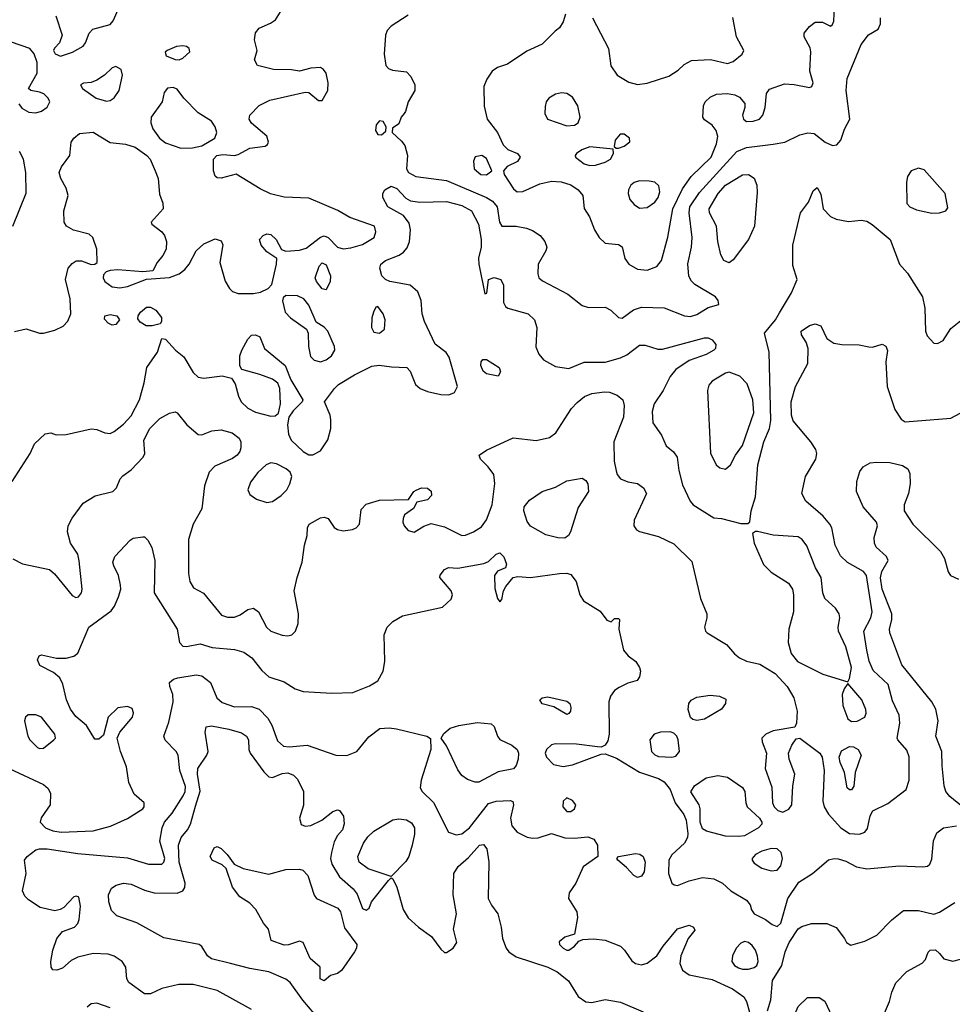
# Model space of a CAD drawing. Extents: x 1173029 to 1307123, y 522559 to 678521.
# Tile 471 of 623: x 1222691 to 1227572, y 612821 to 617976. Entities that reach past the tile are written whole.
import ezdxf

# ---------------------------------------------------------------- set-up
doc = ezdxf.new("R2010")
doc.units = 0

msp = doc.modelspace()

# ---------------------------------------------------------------- linework, layer by layer
at = {"layer": '0CON10XD'}
for points in [[(1222905, 617783.8), (1222967.5, 617805), (1223023, 617837), (1223035.8, 617855), (1223054.4, 617905), (1223074.7, 617925.3), (1223165, 617950), (1223180.3, 617969.7), (1223214, 618045)], [(1225975, 616664.4), (1226025.9, 616684.1), (1226050.5, 616715), (1226083.7, 616836.3), (1226109.6, 616985), (1226159.6, 617090.4), (1226205.4, 617155), (1226310.3, 617255), (1226338.4, 617325), (1226344.6, 617364.6), (1226336, 617396), (1226315, 617424.2), (1226275, 617452), (1226266, 617465), (1226269.4, 617525), (1226278.6, 617545), (1226305, 617570), (1226337.5, 617585), (1226395, 617590), (1226435, 617582.5), (1226459.4, 617569.4), (1226487, 617537), (1226486.7, 617515), (1226474, 617475), (1226478.8, 617455), (1226495, 617442), (1226530, 617445), (1226563.3, 617455), (1226581.2, 617475), (1226593.8, 617515), (1226600.7, 617589.3), (1226615, 617612.5), (1226695, 617640), (1226745, 617635.8), (1226825, 617620), (1226838, 617625), (1226844, 617645), (1226826.8, 617706.8), (1226832.4, 617807.6), (1226827.9, 617827.9), (1226796.7, 617885), (1226797.8, 617905), (1226825, 617940), (1226855, 617962.2), (1226892.7, 617962.7), (1226935, 617942.5), (1226945, 617950), (1226953, 617967), (1226956.2, 618045)], [(1222663.8, 616343.8), (1222725, 616356.7), (1222795, 616334.4), (1222815, 616334.5), (1222875, 616349.5), (1222918.1, 616371.9), (1222942.7, 616397.3), (1222958.8, 616435), (1222956.2, 616515), (1222931.2, 616615), (1222945.4, 616674.6), (1222965, 616700), (1222987.3, 616712.7), (1223015, 616712.5), (1223065.8, 616694.2), (1223084.1, 616695.9), (1223096, 616705), (1223094.5, 616775), (1223074.2, 616835), (1223055, 616852), (1222973.2, 616873.2), (1222936.7, 616895), (1222923.8, 616915), (1222922, 616975), (1222944.3, 617055), (1222935, 617093.3), (1222905.7, 617145), (1222898.6, 617175), (1222910, 617205), (1222954, 617265), (1222960, 617335), (1222974.1, 617355.9), (1223005, 617380), (1223075, 617387.5), (1223165, 617332.2), (1223245.4, 617324.6), (1223295, 617308.2), (1223357.5, 617265), (1223374.4, 617245), (1223400.8, 617185), (1223416, 617145), (1223422.3, 617062.3), (1223440, 617015), (1223442.5, 616985), (1223380, 616915), (1223383.3, 616905), (1223435, 616864.2), (1223449.4, 616845), (1223458.9, 616815), (1223457.5, 616775), (1223439.8, 616740.2), (1223410, 616705), (1223388.8, 616661.2), (1223335, 616656), (1223205, 616665.5), (1223165, 616662.2), (1223144.4, 616655.6), (1223129.4, 616640.6), (1223127.8, 616625), (1223136.7, 616605), (1223175, 616576.5), (1223215, 616571.8), (1223255, 616579.1), (1223355, 616617.5), (1223475, 616625.8), (1223525, 616645.6), (1223555, 616668.5), (1223578.8, 616695), (1223614.7, 616765.3), (1223655, 616801.4), (1223715, 616828.2), (1223745, 616817.1), (1223755, 616796.7), (1223737.9, 616705), (1223766.5, 616606.5), (1223788.8, 616568.8), (1223805, 616553.1), (1223835, 616542.5), (1223915, 616541.8), (1223950.7, 616549.3), (1223992.5, 616567.5), (1224011.2, 616588.8), (1224036, 616696), (1224036.2, 616726.2), (1223985, 616760), (1223954.2, 616795), (1223946.2, 616825), (1223965, 616846), (1223985, 616854.2), (1224005, 616851.4), (1224032.9, 616825), (1224062.3, 616772.3), (1224084, 616764), (1224155, 616768.9), (1224190.6, 616779.4), (1224265, 616836.2), (1224285, 616844.6), (1224305.8, 616835.8), (1224355, 616784.6), (1224385, 616776.1), (1224425, 616780.8), (1224485, 616798.8), (1224546, 616835), (1224555.8, 616865), (1224547.5, 616895), (1224419.9, 616939.9), (1224357.2, 616977.2), (1224205, 617041.7), (1224076.2, 617046.2), (1224004.2, 617064.2), (1223949.3, 617089.3), (1223825, 617167.5), (1223745, 617146.7), (1223725, 617148.1), (1223715, 617155.8), (1223704.7, 617185), (1223704.7, 617245), (1223722.2, 617265), (1223755, 617270.6), (1223815, 617264.3), (1223835, 617269.4), (1223895, 617302.7), (1223976.1, 617313.9), (1223988.3, 617321.7), (1223993.8, 617335), (1223985.5, 617365.5), (1223905, 617434), (1223892, 617455), (1223896, 617475), (1223945, 617525.8), (1224000, 617555), (1224185, 617596), (1224205, 617593.8), (1224255, 617552), (1224275, 617552.5), (1224303.5, 617605), (1224305.5, 617645), (1224294.4, 617695), (1224281.4, 617715), (1224265, 617725.6), (1224215, 617722.5), (1224155, 617706.2), (1224113, 617713), (1224020, 617715), (1223936.1, 617736.1), (1223920, 617765), (1223933.8, 617815), (1223919.3, 617869.3), (1223925, 617907.5), (1223945, 617931.2), (1224003.4, 617956.6), (1224030, 617975), (1224056.1, 618016.1)], [(1222880, 617995), (1222914, 617895), (1222898.8, 617855), (1222872.7, 617827.3), (1222868.8, 617815), (1222876.1, 617796.1), (1222905, 617783.8)], [(1224725, 617998.7), (1224635, 617941.9), (1224615, 617918.5), (1224605.6, 617895), (1224599.6, 617795), (1224607.1, 617735), (1224620.8, 617720.8), (1224642, 617712), (1224715, 617702), (1224738.1, 617678.1), (1224759.5, 617635), (1224758.5, 617605), (1224724.2, 617545), (1224711.2, 617495), (1224703.3, 617485), (1224687.5, 617465), (1224675, 617430), (1224641.7, 617408.3), (1224640, 617385), (1224690, 617340), (1224706.7, 617316.7), (1224721.1, 617265), (1224716.5, 617195), (1224726.7, 617175), (1224765.4, 617154.6), (1224925, 617133.1), (1225134.4, 617044.4), (1225165.2, 617025.2), (1225190.4, 616995), (1225202.1, 616915), (1225214.6, 616894.6), (1225290, 616895), (1225343.8, 616883.8), (1225375, 616872.2), (1225415, 616845.6), (1225440, 616815), (1225449.4, 616785), (1225444.2, 616765), (1225404.2, 616695), (1225402.9, 616645), (1225409.2, 616625), (1225428, 616608), (1225559.4, 616539.4), (1225635, 616478.5), (1225668.1, 616468.1), (1225755, 616471.1), (1225785, 616455.5), (1225825, 616416.7), (1225845, 616412.2)], [(1225548.2, 618005), (1225536.3, 617963.7), (1225516.4, 617933.6), (1225494.4, 617915), (1225425, 617847.5), (1225345, 617810.5), (1225245, 617742.9), (1225191.2, 617725), (1225164.6, 617705.4), (1225135.7, 617665), (1225120.6, 617625), (1225122.6, 617522.6), (1225138.1, 617455), (1225191.5, 617385), (1225221, 617321), (1225246.6, 617296.6), (1225296.5, 617275), (1225310, 617255), (1225297.4, 617232.6), (1225242.7, 617207.3), (1225224.2, 617185), (1225227.8, 617165), (1225275, 617090), (1225295, 617074.4), (1225325, 617075.7), (1225414, 617116), (1225475, 617130.4), (1225525.9, 617125.9), (1225575, 617111.1), (1225614.4, 617085), (1225639.4, 617055), (1225645, 616987.5), (1225673.4, 616943.4), (1225699.4, 616875), (1225724.5, 616834.5), (1225755, 616806), (1225825, 616798.8), (1225845, 616786.2), (1225858.6, 616725), (1225879.2, 616695), (1225925, 616669.5), (1225975, 616664.4)], [(1225689.3, 617985), (1225772.7, 617825), (1225784.8, 617734.8), (1225818, 617685), (1225879.2, 617649.2), (1225925, 617636.8)], [(1225845, 616412.2), (1225903.1, 616456.9), (1225945, 616470.4), (1226065, 616467.1), (1226170, 616425), (1226201.7, 616421.7), (1226235, 616432.7), (1226295, 616469.2), (1226350, 616485), (1226347.5, 616505), (1226333.9, 616523.9), (1226225, 616590), (1226207.4, 616607.4), (1226193.5, 616633.5), (1226187.9, 616697.9), (1226207.2, 616785), (1226211.4, 616835), (1226194.8, 616965), (1226199, 616995), (1226249.9, 617070.1), (1226444.2, 617285.8), (1226495, 617307.2), (1226635, 617324.4), (1226696, 617335), (1226775, 617372.9), (1226815.9, 617384.1), (1226849.7, 617379.7), (1226907.1, 617335), (1226945, 617317.5), (1226968.8, 617321.2), (1226989.5, 617345), (1227007.4, 617402.6), (1227036.2, 617455), (1227016.4, 617605), (1227022, 617668), (1227095, 617846.5), (1227134.1, 617895.9), (1227184.4, 617925.6), (1227196.4, 617953.6), (1227196.2, 617985)], [(1225925, 617636.8), (1225975, 617642.9), (1226089.5, 617680.5), (1226137.9, 617712.1), (1226168.3, 617741.7), (1226207.3, 617762.7), (1226306.8, 617766.8), (1226395, 617746.9), (1226425, 617756.9), (1226472.5, 617795), (1226480.6, 617815), (1226442.5, 617885), (1226423.8, 617986.2)], [(1222686.2, 617535), (1222701.7, 617511.7), (1222739.3, 617490.7), (1222775, 617488.1), (1222805, 617496.7), (1222835, 617518.1), (1222848.2, 617545), (1222840, 617565), (1222816.7, 617586.7), (1222795, 617596.9), (1222750, 617605), (1222737.5, 617615), (1222782.5, 617695), (1222781.8, 617751.8), (1222767.4, 617797.4), (1222744.6, 617824.6), (1222647.6, 617857.6)], [(1223525, 617766.2), (1223545, 617774), (1223582.3, 617807.7), (1223578.8, 617825), (1223564.4, 617834.4), (1223545, 617838.9), (1223512.5, 617835), (1223462.5, 617815), (1223452.5, 617805), (1223457, 617787), (1223505, 617766.7), (1223525, 617766.2)], [(1223145, 617549.5), (1223165, 617552.5), (1223185, 617565.7), (1223211.5, 617605), (1223230, 617685), (1223222.5, 617715), (1223195, 617730), (1223175, 617723.8), (1223134.4, 617685), (1223095, 617658.8), (1223065, 617647.5), (1223025.9, 617644.1), (1223010, 617635), (1223020, 617615), (1223091.2, 617565), (1223145, 617549.5)], [(1223535, 617303.3), (1223595, 617304.2), (1223645, 617315.9), (1223713.1, 617355), (1223722.5, 617385), (1223715, 617413.8), (1223695, 617444), (1223625, 617488.6), (1223550, 617565), (1223515, 617612.5), (1223495, 617620), (1223465, 617617.5), (1223447.5, 617595), (1223436.2, 617545), (1223379.4, 617465), (1223378.1, 617435), (1223388.5, 617405), (1223422.7, 617355), (1223455, 617331.2), (1223535, 617303.3)], [(1225555, 617419.1), (1225595, 617423.1), (1225614.4, 617435.6), (1225624.3, 617465), (1225613.3, 617525), (1225585, 617569.4), (1225555, 617590), (1225527, 617593), (1225495, 617585.8), (1225460.8, 617565), (1225447.1, 617545), (1225441.2, 617521.2), (1225440, 617485), (1225454, 617455), (1225555, 617419.1)], [(1224585, 617373.3), (1224608.3, 617391.7), (1224610, 617415), (1224593, 617443), (1224575, 617446.7), (1224556.7, 617425), (1224554.3, 617395), (1224565, 617373.8), (1224585, 617373.3)], [(1225813, 617303), (1225825, 617303.8), (1225855, 617314.2), (1225883.9, 617336.1), (1225883.3, 617355), (1225855, 617375.8), (1225833.4, 617376.6), (1225808, 617345), (1225802.5, 617312.5), (1225813, 617303)], [(1225675, 617211.4), (1225705, 617214.4), (1225755, 617228.9), (1225784, 617245), (1225798.8, 617275), (1225798.3, 617298.3), (1225675, 617310), (1225633.8, 617295), (1225606, 617275), (1225598, 617265), (1225600, 617255), (1225645, 617220.6), (1225675, 617211.4)], [(1222655.8, 616894.2), (1222725, 617067.5), (1222723.2, 617175), (1222710.6, 617245), (1222689.4, 617285)], [(1225135, 617163.8), (1225162.5, 617185), (1225135, 617248.8), (1225110, 617265), (1225075, 617257.5), (1225066, 617235), (1225069.2, 617195), (1225104.2, 617165), (1225135, 617163.8)], [(1227465, 616963.2), (1227505, 616963.8), (1227538, 616975), (1227549.7, 616990.3), (1227534.4, 617065), (1227425, 617188.9), (1227395, 617199.1), (1227358, 617185), (1227338.6, 617155), (1227332.9, 617125), (1227335, 617012.5), (1227350, 616995), (1227385, 616980), (1227465, 616963.2)], [(1226405, 616703.1), (1226377.5, 616715), (1226361.5, 616745), (1226345.4, 616815), (1226338.2, 616895), (1226301.2, 616965), (1226299.2, 616985), (1226346.7, 617065), (1226385, 617108.9), (1226475, 617162.5), (1226505.6, 617165.6), (1226535.6, 617145.6), (1226549.1, 617109.1), (1226551.7, 617071.7), (1226537.5, 616895), (1226505, 616825.7), (1226425, 616718), (1226405, 616703.1)], [(1223136.9, 615813.1), (1223165, 615810), (1223185, 615819.1), (1223235, 615857.3), (1223275, 615901.1), (1223317.7, 615985), (1223343.5, 616075), (1223356.5, 616155), (1223412.3, 616235), (1223435, 616306.2), (1223455, 616303.8), (1223505.9, 616245.9), (1223550.1, 616210.1), (1223598.4, 616128.4), (1223624.8, 616104.8), (1223655, 616098.2), (1223751.1, 616111.1), (1223799.4, 616099.4), (1223818.8, 616068.8), (1223835.6, 616005), (1223850.6, 615975), (1223885, 615941.5), (1223925, 615921.5), (1224005, 615900.8), (1224027.5, 615902.5), (1224046.2, 615915), (1224056.9, 615965), (1224052.9, 616045), (1224043.1, 616073.1), (1224015, 616094.2), (1223947.5, 616117.5), (1223853.8, 616143.8), (1223843.9, 616163.9), (1223843.8, 616215), (1223853.8, 616245), (1223885, 616302.5), (1223905, 616323.3), (1223925, 616326.2), (1223947.5, 616315), (1223972.5, 616255), (1224080.6, 616165), (1224110.8, 616090.8), (1224173.3, 615985), (1224170, 615975), (1224121.7, 615928.3), (1224100, 615895), (1224092.5, 615855), (1224098.6, 615805), (1224112.9, 615775), (1224175, 615715.7), (1224205, 615698), (1224225, 615698), (1224265, 615718.8), (1224303.2, 615776.8), (1224319.2, 615835), (1224320.5, 615880.5), (1224316, 615905), (1224286.2, 615975), (1224339.2, 616045), (1224360.6, 616065), (1224442.9, 616117.1), (1224535, 616160.9), (1224572.6, 616167.4), (1224637.6, 616157.6), (1224716.7, 616155), (1224734.2, 616135), (1224763.5, 616065), (1224787.8, 616045), (1224825, 616029.5), (1224895, 616013.2), (1224938, 616012), (1224966.9, 616023.1), (1224982.3, 616055), (1224939.2, 616209.2), (1224922.7, 616232.7), (1224866.4, 616276.4), (1224809.6, 616395), (1224798.4, 616435), (1224792.4, 616505), (1224775, 616550.5), (1224735, 616585.3), (1224628, 616605), (1224605.7, 616615), (1224585.8, 616635), (1224575.8, 616675), (1224580.8, 616695), (1224605.7, 616715), (1224676.7, 616743.3), (1224700.9, 616759.1), (1224718.8, 616781.2), (1224731.1, 616815), (1224736.2, 616875), (1224729.8, 616909.8), (1224700.3, 616950.3), (1224665, 616970), (1224618.6, 616995), (1224591.9, 617045), (1224591.4, 617065), (1224601.9, 617085), (1224635, 617104.5), (1224665, 617091.8), (1224711.5, 617041.5), (1224736.4, 617026.4), (1224785, 617020.4), (1224925, 617024), (1225005, 617002.5), (1225056.5, 616975), (1225091.8, 616905), (1225107.3, 616825), (1225106.7, 616785), (1225093.2, 616726.8), (1225094.3, 616695), (1225125, 616540), (1225136.1, 616543.9), (1225144.1, 616615.9), (1225175, 616626.7), (1225209.2, 616615), (1225224.3, 616585), (1225224, 616495), (1225234.1, 616474.1), (1225245.9, 616465.9), (1225353.3, 616435), (1225386, 616405), (1225397.8, 616365), (1225393.4, 616263.4), (1225407.7, 616225), (1225432.5, 616195), (1225495, 616159.6), (1225565, 616150), (1225645, 616183.5), (1225755, 616182.4), (1225835.2, 616204.8), (1225869.3, 616220.7), (1225935, 616271.9), (1225965, 616271.9), (1226031.3, 616251.3), (1226055, 616250), (1226275, 616309.4), (1226295, 616310), (1226315, 616300), (1226334.3, 616275), (1226332.9, 616255), (1226325, 616245.8), (1226285, 616223.6), (1226195, 616191.4), (1226125.4, 616144.6), (1226095, 616107.5), (1226060, 616035), (1226011.2, 615965), (1226002.1, 615925), (1226004.4, 615865), (1226051.1, 615801.1), (1226075.5, 615745.5), (1226113.6, 615713.6), (1226132.2, 615685), (1226141.5, 615615), (1226160.7, 615540.7), (1226200.8, 615455), (1226216, 615435), (1226325, 615368.6), (1226365, 615364.3), (1226465, 615338.8), (1226501.7, 615338.3), (1226513, 615347), (1226520, 615405), (1226542.2, 615477.8), (1226554.3, 615645), (1226586, 615765), (1226615.2, 615834.8), (1226622.9, 615877.1), (1226614.5, 616234.5), (1226589.2, 616335), (1226647.8, 616405), (1226668.9, 616441.1), (1226730, 616545), (1226760, 616615), (1226738, 616688), (1226737.8, 616795), (1226777.1, 616965), (1226820, 617020), (1226845, 617080), (1226865, 617096.7), (1226885, 617062.5), (1226896.9, 616985), (1226935, 616944.4), (1226965, 616931.5), (1227028.9, 616918.9), (1227095, 616926.9), (1227125, 616920.6), (1227153.8, 616903.8), (1227247.5, 616825), (1227296.7, 616695), (1227338, 616648), (1227416.4, 616525), (1227429.1, 616465), (1227432.2, 616345), (1227440.9, 616320.9), (1227475, 616282.5), (1227495, 616280), (1227524.6, 616295.4), (1227565, 616358.6), (1227634.7, 616415.3)], [(1225935, 616989.4), (1225975, 616991.9), (1226015, 617021.1), (1226033.8, 617045), (1226042.3, 617075), (1226036.6, 617106.6), (1226015, 617124.4), (1225985, 617130.9), (1225935, 617132.1), (1225906.6, 617123.4), (1225890.2, 617109.8), (1225877.5, 617085), (1225875.5, 617065), (1225884.5, 617035), (1225907.6, 617007.6), (1225935, 616989.4)], [(1224295, 616562), (1224275, 616567.1), (1224245.5, 616605), (1224238.2, 616625), (1224257.8, 616685), (1224275, 616701.9), (1224295, 616692.5), (1224317.3, 616635), (1224316.7, 616605), (1224295, 616562)], [(1224265, 616184.4), (1224295, 616194.4), (1224322.5, 616215), (1224340, 616245), (1224338.1, 616265), (1224303.9, 616345), (1224285, 616366.2), (1224242.9, 616392.9), (1224205, 616480.6), (1224178.1, 616515), (1224145, 616529.5), (1224085, 616531.2), (1224070.8, 616519.2), (1224066.1, 616503.9), (1224081.1, 616445), (1224108.1, 616415), (1224192.9, 616355), (1224200.6, 616335), (1224202.2, 616265), (1224213.2, 616213.2), (1224233, 616193), (1224265, 616184.4)], [(1223175, 616376.7), (1223155, 616386.2), (1223135, 616407.5), (1223136.7, 616425), (1223165, 616432.9), (1223200, 616425), (1223213.3, 616405), (1223195, 616380), (1223175, 616376.7)], [(1223385, 616372.5), (1223352.6, 616372.6), (1223322.6, 616392.6), (1223310.3, 616410.3), (1223310.8, 616425), (1223322.9, 616445), (1223355, 616471.1), (1223375, 616471.1), (1223404.5, 616454.5), (1223433.6, 616416.4), (1223433.8, 616396.2), (1223425.9, 616384.1), (1223385, 616372.5)], [(1224575, 616334.5), (1224601.2, 616355), (1224603.6, 616403.6), (1224593.8, 616435), (1224565, 616473.3), (1224555, 616470), (1224542.9, 616445), (1224534.4, 616415), (1224533.1, 616365), (1224545, 616340), (1224575, 616334.5)], [(1222655, 615152.5), (1222705, 615127.8), (1222847, 615097), (1222873.8, 615075), (1222965, 614962), (1222985, 614951.4), (1222998.8, 614955), (1223014.3, 614975), (1223018.9, 614995), (1223003.2, 615143.2), (1222995, 615177.5), (1222956.7, 615235), (1222942, 615295), (1222944.3, 615325), (1222965, 615366), (1223024, 615445), (1223086.8, 615483.2), (1223178, 615505), (1223198.6, 615525), (1223217.6, 615572.4), (1223231.8, 615588.2), (1223275, 615618.6), (1223337.5, 615685), (1223345.5, 615705), (1223341.5, 615775), (1223371.9, 615835), (1223425, 615888.6), (1223475, 615916), (1223505, 615922.5), (1223515, 615917.5), (1223566, 615855), (1223625, 615804.2), (1223645, 615801.4), (1223696.3, 615823.7), (1223745, 615828.2), (1223803.1, 615813.1), (1223840, 615785), (1223848.9, 615765), (1223847.8, 615735), (1223842.9, 615715), (1223828.6, 615695), (1223805, 615678.2), (1223711.9, 615638.1), (1223683.5, 615606.5), (1223658.9, 615535), (1223644.5, 615415), (1223599.4, 615335), (1223574.4, 615255), (1223574.4, 615075.6), (1223581.9, 615035), (1223601.5, 615001.5), (1223653, 614973), (1223748.3, 614858.3), (1223778.3, 614848.3), (1223815, 614848.5), (1223845, 614859.4), (1223885, 614888.6), (1223915, 614894.3), (1223940.6, 614875), (1223983.5, 614795), (1224005, 614774.5), (1224065, 614752.9), (1224095, 614750.5), (1224115, 614755.6), (1224135.4, 614774.6), (1224148.5, 614815), (1224150.4, 614865), (1224128.2, 614985), (1224142.9, 615055), (1224170, 615135), (1224181.2, 615225), (1224196.2, 615275), (1224196.7, 615315), (1224206.7, 615335), (1224265, 615367.5), (1224285, 615372), (1224305, 615363.8), (1224337.3, 615317.3), (1224355, 615306), (1224385, 615300), (1224433.9, 615306.1), (1224452.5, 615315), (1224470, 615335), (1224478.3, 615411.7), (1224505, 615439.2), (1224575, 615459.4), (1224727, 615463), (1224753.8, 615505), (1224766.9, 615513.1), (1224795, 615524.2), (1224825, 615522.5), (1224845, 615506.7), (1224845.8, 615485), (1224825, 615461.2), (1224770, 615450), (1224753, 615417), (1224705.9, 615384.1), (1224697.5, 615365), (1224697.1, 615345), (1224704.3, 615325), (1224725, 615302), (1224755, 615292.5), (1224805.8, 615324.2), (1224845, 615338.8), (1224915, 615320), (1225004.7, 615274.7), (1225025, 615276.5), (1225065.8, 615294.2), (1225108.7, 615321.3), (1225135, 615358), (1225163.5, 615435), (1225177.7, 615547.7), (1225172, 615595), (1225144, 615635), (1225103.3, 615675), (1225096.7, 615695), (1225135, 615721.4), (1225273.8, 615786.2), (1225395, 615772.9), (1225465, 615787.5), (1225497.3, 615812.7), (1225560.4, 615909.6), (1225579.5, 615940.5), (1225608.9, 615971.1), (1225647.9, 616002.1), (1225685, 616018.6), (1225752.6, 616027.4), (1225777.5, 616025), (1225819.1, 616009.1), (1225848.9, 615985), (1225855.4, 615955), (1225850.8, 615895), (1225800.5, 615765), (1225802.2, 615665), (1225813.2, 615613.2), (1225818, 615595), (1225835, 615572.5), (1225875, 615555.7), (1225925, 615547.1), (1225956, 615525), (1225972, 615495), (1225908, 615355), (1225906.2, 615325), (1225920, 615305), (1225935.7, 615295.7), (1226035, 615270.5), (1226115, 615231.5), (1226208.8, 615138.8), (1226254.7, 614944.7), (1226286.9, 614865), (1226288.1, 614845), (1226275.6, 614795), (1226280.6, 614775), (1226290, 614765), (1226391.4, 614705), (1226432.5, 614655), (1226458, 614635), (1226495, 614618.1), (1226565, 614601.9), (1226645, 614552.9), (1226708.9, 614485), (1226743.1, 614425), (1226760, 614355), (1226757.3, 614292.7), (1226748.8, 614271.2), (1226635, 614251.9), (1226596.5, 614235), (1226576.4, 614215), (1226577.9, 614195), (1226600, 614135), (1226593.5, 614055), (1226627.2, 613957.2), (1226631.9, 613875), (1226639.7, 613855), (1226660, 613835), (1226685, 613826.6), (1226717.4, 613842.6), (1226732.9, 613865), (1226738.2, 613965), (1226747.8, 614025), (1226719.2, 614105), (1226716, 614135), (1226732.2, 614177.8), (1226755, 614210), (1226775, 614214.2), (1226880, 614135), (1226890.8, 614115), (1226901.1, 614045), (1226895.5, 613885), (1226901.2, 613855), (1226925, 613816.7), (1226989.6, 613745), (1227035, 613715.9), (1227087.4, 613712.6), (1227115, 613722), (1227127.9, 613742.1), (1227142, 613808), (1227156.4, 613833.6), (1227235, 613873.1), (1227330.8, 613945), (1227346.9, 613995), (1227346.8, 614116.8), (1227335, 614152), (1227286.7, 614205), (1227283.8, 614215), (1227297.4, 614292.6), (1227293.8, 614335), (1227260.1, 614410.1), (1227237.1, 614495), (1227158.8, 614568.8), (1227137.6, 614617.6), (1227125.8, 614675.8), (1227109.8, 614775), (1227145.8, 614845), (1227152.7, 614875), (1227124.1, 615065), (1227107, 615087), (1227024.2, 615134.2), (1226988.1, 615168.1), (1226959.5, 615225), (1226941.4, 615315), (1226931.9, 615335), (1226896.6, 615376.6), (1226805.6, 615455.6), (1226784.2, 615495), (1226803.6, 615585), (1226857.5, 615675), (1226863.6, 615705), (1226857.5, 615725), (1226831.5, 615765), (1226738.9, 615875), (1226730, 615905), (1226729.5, 615975), (1226752, 616055), (1226816, 616175), (1226818, 616255), (1226807.7, 616287.7), (1226784, 616325), (1226781.2, 616345), (1226825, 616373.8), (1226855, 616383.3), (1226885, 616372.5), (1226915.9, 616305.9), (1226952.7, 616282.7), (1226994.4, 616274.4), (1227085, 616272.9), (1227135, 616262.5), (1227155, 616262), (1227205, 616276.2), (1227225, 616266.7), (1227233.6, 616243.6), (1227224, 616185), (1227230.8, 616055), (1227271.4, 615935), (1227305, 615884), (1227325, 615870), (1227565, 615890), (1227614.5, 615915.5)], [(1225195, 616110), (1225135, 616121.2), (1225116.2, 616135), (1225104.2, 616165), (1225106.7, 616185), (1225115, 616196.7), (1225135, 616196.2), (1225200, 616155), (1225207.7, 616132.3), (1225195, 616110)], [(1226385, 615623.3), (1226411.2, 615645), (1226438, 615695), (1226475, 615746), (1226533, 615917), (1226527.8, 615985), (1226499.4, 616069.4), (1226460.2, 616110.2), (1226405, 616130), (1226385, 616124.4), (1226315, 616082.5), (1226298, 616062), (1226291.2, 616035), (1226307, 615707), (1226336.7, 615645), (1226355, 615630), (1226385, 615623.3)], [(1222651.5, 615558.5), (1222745.7, 615705), (1222768, 615755), (1222825, 615807.5), (1222855, 615813.3), (1222882.3, 615802.3), (1222935, 615804.2), (1223065, 615833.6), (1223095, 615830), (1223136.9, 615813.1)], [(1223985, 615447.8), (1224015, 615454.1), (1224059.6, 615485), (1224090, 615515), (1224105.8, 615545), (1224116, 615585), (1224106.8, 615606.8), (1224086.2, 615625), (1224035, 615650.9), (1224005, 615656.2), (1223980.5, 615645), (1223938.2, 615605), (1223900, 615555), (1223885.6, 615515), (1223895, 615489.2), (1223930, 615465), (1223985, 615447.8)], [(1227626.7, 613855), (1227559.2, 613909.2), (1227539.1, 613935), (1227530.4, 613965), (1227520.2, 614070.2), (1227517.1, 614145), (1227485.6, 614225), (1227497.8, 614305), (1227486.6, 614366.6), (1227464.7, 614404.7), (1227308.8, 614598.8), (1227245.3, 614765.3), (1227243.2, 614785), (1227256, 614835), (1227256.7, 614865), (1227206.1, 614995), (1227196.7, 615053.3), (1227203.9, 615086.1), (1227236, 615145), (1227227.7, 615165), (1227174.8, 615214.8), (1227164.6, 615235), (1227163.8, 615265), (1227180.4, 615325), (1227176.2, 615345), (1227105.4, 615425.4), (1227070.5, 615505), (1227072.8, 615557.2), (1227089.3, 615610.7), (1227106, 615635), (1227143.3, 615655), (1227175, 615660), (1227245, 615658.1), (1227311.4, 615641.4), (1227340, 615625), (1227350.7, 615600.7), (1227351.5, 615545), (1227342.7, 615495), (1227320, 615435), (1227320, 615405), (1227365.7, 615335), (1227511.4, 615191.4), (1227530.9, 615155), (1227550, 615085), (1227562.9, 615065), (1227605, 615046.5)], [(1225545, 615260.8), (1225507.3, 615262.7), (1225445, 615279.5), (1225365, 615324.3), (1225347.9, 615347.9), (1225330, 615405), (1225330.8, 615425), (1225359.7, 615460.3), (1225425, 615505.8), (1225495, 615527.8), (1225555, 615560.9), (1225635, 615575.7), (1225655, 615562.5), (1225664.5, 615545), (1225668, 615505), (1225615, 615422.5), (1225574.5, 615295), (1225564.2, 615275), (1225545, 615260.8)], [(1227025, 614510), (1227035, 614527.5), (1227044.6, 614585), (1227015, 614693.3), (1226976.9, 614775), (1226974.3, 614795), (1226984.2, 614845), (1226980, 614865), (1226960.8, 614895), (1226905.5, 614945.5), (1226895.6, 614975.6), (1226885.6, 615055), (1226856.5, 615106.5), (1226811.4, 615221.4), (1226786.8, 615255), (1226765, 615268.4), (1226635, 615276.2), (1226553, 615297), (1226543, 615297), (1226527.5, 615285), (1226536.2, 615235), (1226583.8, 615123.8), (1226625, 615082.9), (1226715.5, 615025.5), (1226735.7, 614995), (1226741.1, 614965), (1226740.5, 614875), (1226716.5, 614785), (1226714.2, 614715), (1226728.3, 614658.3), (1226762.5, 614615), (1226895, 614548.6), (1227025, 614510)], [(1222636, 614055), (1222815, 613971.5), (1222840.6, 613950.6), (1222852.9, 613925), (1222850.6, 613865), (1222802.7, 613797.3), (1222798.9, 613775), (1222825.7, 613745), (1222865, 613729.7), (1222908, 613722), (1223075, 613730), (1223167, 613753), (1223255, 613792.9), (1223335, 613844.3), (1223342.5, 613855), (1223342, 613875), (1223290.9, 613920.9), (1223261.7, 613981.7), (1223250, 614065), (1223218, 614145), (1223201.2, 614215), (1223215, 614246.2), (1223282, 614325), (1223287.5, 614347.5), (1223280, 614370), (1223255, 614380), (1223205, 614373.3), (1223154, 614325), (1223129.2, 614230.8), (1223105, 614208.8), (1223085, 614208.8), (1223040.2, 614280.2), (1222985, 614327.8), (1222956.6, 614366.6), (1222936.4, 614415), (1222917.3, 614497.3), (1222900.6, 614530.6), (1222868.8, 614558.8), (1222796.7, 614595), (1222783.8, 614625), (1222792.5, 614645), (1222805, 614650), (1222883, 614633), (1222935, 614632.9), (1222975, 614642.9), (1222995, 614660), (1223052.9, 614795), (1223169.1, 614880.9), (1223187.1, 614905), (1223209.2, 614955), (1223220, 614995), (1223219.2, 615015), (1223208.6, 615065), (1223184.2, 615115.8), (1223179.4, 615135), (1223190, 615165), (1223269.7, 615250.3), (1223285, 615261.2), (1223335, 615267.5), (1223345, 615267.5), (1223361.7, 615251.7), (1223383.2, 615213.2), (1223398.5, 615145), (1223395.6, 614975), (1223515.6, 614785), (1223528, 614715), (1223545, 614696.2), (1223565, 614694.3), (1223635, 614707.8), (1223698.8, 614688.8), (1223815, 614677.8), (1223864.4, 614664.4), (1223905.4, 614635.4), (1223957.9, 614567.9), (1223995, 614535.6), (1224075, 614509.5), (1224132.9, 614472.9), (1224175, 614458.2), (1224325, 614450.5), (1224435, 614453.8), (1224521.8, 614488.2), (1224565.2, 614514.8), (1224594.3, 614565.7), (1224601.8, 614615), (1224599.5, 614755), (1224615, 614796), (1224644.5, 614825.5), (1224694.5, 614855.5), (1224905, 614900), (1224948.8, 614941.2), (1224956.7, 614965), (1224950, 614985), (1224890, 615055), (1224891.7, 615068.3), (1224915, 615097.5), (1224935, 615107.5), (1224985, 615103.8), (1225121.3, 615128.7), (1225145, 615140), (1225185, 615177.5), (1225205, 615184), (1225225, 615163.8), (1225240, 615125), (1225233.9, 615106.1), (1225191.2, 615088.8), (1225175.8, 615065), (1225177.3, 614997.3), (1225191.2, 614945), (1225205, 614927.5), (1225215, 614940), (1225223.8, 614985), (1225235, 615007.5), (1225273.9, 615056.1), (1225298.8, 615061.2), (1225365, 615054.6), (1225415, 615062.5), (1225516.2, 615076.2), (1225555, 615077.8), (1225575, 615071.4), (1225603.1, 615035), (1225622.9, 614965), (1225642.9, 614932.9), (1225729.4, 614879.4), (1225765, 614832.5), (1225787.5, 614822.5), (1225805, 614840), (1225825, 614840), (1225830, 614835), (1225827.5, 614785), (1225852, 614675), (1225875.6, 614645.6), (1225916, 614615), (1225935.8, 614585), (1225940, 614565), (1225936, 614535), (1225923.9, 614516.1), (1225875, 614502), (1225829.7, 614480.3), (1225805, 614464), (1225782.9, 614435), (1225774.4, 614404.4), (1225777.3, 614235), (1225769.4, 614200.6), (1225755, 614178), (1225735, 614168), (1225715, 614168.1), (1225605, 614183.6), (1225495, 614184.7), (1225475, 614178.9), (1225448.8, 614155), (1225441.5, 614135), (1225447.7, 614115), (1225485, 614077.3), (1225536.3, 614066.3), (1225585, 614074.6)], [(1223905, 612793.2), (1223725, 612892.5), (1223600, 612925), (1223524.3, 612924.3), (1223435, 612903.4), (1223375, 612876), (1223345, 612875.4), (1223263.1, 612935), (1223252.2, 612955), (1223246.7, 613015), (1223226.9, 613045), (1223185, 613073.6), (1223155, 613083.1), (1223075, 613087.3), (1222995, 613068), (1222960.4, 613049.6), (1222915, 613010.6), (1222885, 612999.4), (1222865, 613002), (1222855.7, 613015.7), (1222854.5, 613045), (1222865, 613103.8), (1222884.7, 613165.3), (1222915, 613201.4), (1222978, 613225), (1222995.4, 613244.6), (1223003.3, 613265), (1223009.2, 613335), (1223001.5, 613381.5), (1222987.9, 613387.9), (1222975, 613384.2), (1222921.4, 613328.6), (1222902.8, 613317.2), (1222875, 613311.1), (1222797.6, 613327.6), (1222737.7, 613367.7), (1222717.6, 613387.6), (1222705.7, 613415), (1222724.3, 613505), (1222716, 613575), (1222730, 613595), (1222775, 613629.2), (1222795, 613635.3), (1222834.7, 613635.3), (1222995, 613610.3), (1223255, 613587.7), (1223365, 613555.4), (1223435, 613554.6), (1223445.3, 613565), (1223450.3, 613585), (1223424.5, 613675), (1223436.1, 613745), (1223449.6, 613775), (1223488.9, 613821.1), (1223547.5, 613912.5), (1223557.7, 613935), (1223559, 613961), (1223529.6, 614045), (1223521.1, 614125), (1223509.4, 614145), (1223453.4, 614203.4), (1223445.5, 614225), (1223471.2, 614298.8), (1223494.1, 614405), (1223492.2, 614442.2), (1223476.7, 614485), (1223475.7, 614505), (1223496.2, 614523.8), (1223519.5, 614530.5), (1223615, 614545.9), (1223645, 614541.3), (1223690, 614505), (1223723.8, 614425), (1223751.8, 614401.8), (1223815, 614378.2), (1223905, 614380.5), (1223945, 614365.6), (1223989.5, 614319.5), (1224011.7, 614281.7), (1224040.6, 614200.6), (1224072.8, 614172.8), (1224101.3, 614168.7), (1224195, 614178.5), (1224345, 614125.7), (1224403.2, 614123.2), (1224455, 614143.8), (1224519.2, 614220.8), (1224575.4, 614264.6), (1224625, 614268.5), (1224664, 614264), (1224822.5, 614225), (1224841.7, 614211.7), (1224843.3, 614155), (1224791.9, 613995), (1224788.1, 613955), (1224798.1, 613935), (1224857.7, 613877.7), (1224935, 613722), (1224975, 613708.8), (1225005, 613713.9), (1225045.9, 613745), (1225145, 613873.1), (1225184.7, 613885.3), (1225258.3, 613888.3), (1225272.5, 613882.5), (1225275.9, 613865.9), (1225260.4, 613795), (1225267.7, 613755), (1225295, 613721.5), (1225346.9, 613696.9)], [(1227045, 614301.2), (1227075, 614302.9), (1227115, 614324), (1227121.9, 614345), (1227119.5, 614365), (1227098.5, 614415), (1227025, 614500), (1227006.6, 614473.4), (1226996.3, 614443.7), (1227000, 614385), (1227026.4, 614315), (1227045, 614301.2)], [(1225555, 614338.8), (1225487.7, 614377.7), (1225425, 614393.3), (1225413.3, 614415), (1225425, 614426.2), (1225455, 614430), (1225555, 614408.8), (1225570, 614395), (1225576, 614375), (1225573.8, 614355), (1225565, 614343.3), (1225555, 614338.8)], [(1226235, 614306.7), (1226215, 614311.5), (1226202.6, 614322.6), (1226189.4, 614365), (1226193.6, 614395), (1226205, 614413.5), (1226235, 614429.2), (1226305, 614440), (1226354.2, 614434.2), (1226387.7, 614417.7), (1226386.2, 614395), (1226365, 614366.2), (1226275, 614313.3), (1226235, 614306.7)], [(1222795, 614160), (1222815, 614161.1), (1222870.6, 614205), (1222877.8, 614215), (1222875.6, 614235), (1222805, 614324), (1222775, 614336), (1222735, 614336.7), (1222721.2, 614325), (1222716, 614305), (1222733.1, 614225), (1222744.4, 614205), (1222785, 614165.6), (1222795, 614160)], [(1224232.2, 612772.2), (1224172.5, 612842.5), (1224106.1, 612935), (1224085, 612952.2), (1223995, 612991.8), (1223895, 613008.5), (1223794.1, 613034.1), (1223695, 613058.8), (1223674.5, 613075), (1223645, 613123.1), (1223630, 613135), (1223445, 613168.2), (1223305, 613246.8), (1223200, 613285), (1223171.4, 613311.4), (1223157.3, 613357.3), (1223155.6, 613395), (1223171.7, 613428.3), (1223195.5, 613444.5), (1223234.6, 613455.4), (1223275, 613449.5), (1223345, 613417.9), (1223395, 613405.4), (1223515, 613403.5), (1223545.8, 613415), (1223555, 613432.5), (1223556.9, 613455), (1223525.2, 613565.2), (1223522.2, 613655), (1223535.5, 613694.5), (1223569.2, 613735), (1223585.2, 613764.8), (1223610.9, 613859.1), (1223636.4, 613936.4), (1223621.7, 614025), (1223623.9, 614055), (1223670.3, 614125), (1223677.2, 614145), (1223661.9, 614245), (1223666.4, 614273.6), (1223695, 614278.1), (1223785, 614261.3), (1223851.5, 614241.5), (1223878.1, 614225), (1223888.9, 614205), (1223890.5, 614155), (1223898.2, 614135), (1223968.6, 614038.6), (1223995, 614011.5), (1224015, 614009.1), (1224065, 614029.6), (1224095, 614032.9), (1224125, 614020), (1224145, 613998.9), (1224177.5, 613935), (1224177.3, 613862.7), (1224155.7, 613795), (1224165, 613762.5), (1224185, 613754.4), (1224215, 613756.7), (1224273.3, 613785), (1224329.7, 613830.3), (1224355, 613838.6), (1224365.8, 613835), (1224385.8, 613805.8), (1224389.7, 613765), (1224380, 613735), (1224355, 613704.3), (1224337.6, 613672.4), (1224323.4, 613616.6), (1224318.8, 613585), (1224324.7, 613555), (1224365, 613488.9), (1224436.9, 613425), (1224458, 613398), (1224485, 613323.3), (1224505, 613314), (1224520, 613325), (1224531.7, 613358.3), (1224621.2, 613468.8), (1224635, 613482.5), (1224645, 613477.5), (1224665.6, 613435), (1224698, 613318), (1224724.6, 613274.6), (1224778, 613225), (1224846.2, 613176.2), (1224895, 613108.9), (1224915, 613092.5), (1224925, 613091.5), (1224960.6, 613115), (1224980, 613145), (1224962.5, 613215), (1224976.7, 613295), (1224959.3, 613395), (1224963.3, 613505), (1224986.8, 613543.2), (1225040.3, 613589.7), (1225098, 613655), (1225118, 613658), (1225135.8, 613635.8), (1225146.6, 613566.6), (1225143.5, 613375), (1225159.8, 613339.8), (1225194.2, 613295), (1225211.4, 613225), (1225218.6, 613165), (1225237.1, 613115), (1225252, 613095), (1225289.6, 613069.6), (1225455, 613015.3), (1225505, 612991.8), (1225564.3, 612944.3), (1225615, 612862.1), (1225655, 612833.6), (1225685, 612830), (1225755, 612845.4), (1225785, 612841.6), (1225835, 612831.6), (1225955, 612782)], [(1225075, 613983.1), (1225035, 613997.1), (1225005, 614019.4), (1224985, 614048.6), (1224925, 614173.8), (1224896.7, 614215), (1224911.3, 614238.7), (1224943.6, 614266.4), (1224988.9, 614281.1), (1225085, 614295.9), (1225158.5, 614288.5), (1225174.6, 614274.6), (1225192.3, 614225), (1225205, 614207.8), (1225267.9, 614177.9), (1225294.7, 614154.7), (1225301.8, 614135), (1225300.5, 614105), (1225289.1, 614070.9), (1225275.8, 614054.2), (1225195, 614038.8), (1225095, 613984.3), (1225075, 613983.1)], [(1226105, 614114.5), (1226125, 614120), (1226144.4, 614145), (1226138.5, 614205), (1226130, 614225), (1226115, 614240), (1226095, 614246.9), (1226045, 614246.5), (1226012.5, 614235), (1225990, 614205), (1225997.8, 614145), (1226015, 614127.3), (1226035, 614118.2), (1226105, 614114.5)], [(1227045, 613944), (1227035, 613944), (1227022.5, 613955), (1227008.1, 614035), (1226985, 614086.7), (1226979.5, 614115), (1226991.9, 614148.1), (1227035, 614170.7), (1227055, 614168.7), (1227080.6, 614155), (1227095.5, 614125.5), (1227063.3, 614035), (1227056.6, 613963.4), (1227045, 613944)], [(1225585, 614074.6), (1225735, 614130.6), (1225755, 614133.1), (1225815, 614108.8), (1225935, 614036.9), (1226035, 614002.8), (1226064.5, 613985), (1226096.2, 613945), (1226121.2, 613875), (1226167.1, 613815), (1226179.4, 613785), (1226188.9, 613715), (1226186.9, 613695), (1226170.5, 613665), (1226105, 613603.1), (1226088.2, 613575), (1226087.1, 613505), (1226105, 613455.6), (1226116, 613446), (1226135, 613442.9), (1226195, 613467.8), (1226265, 613484.4), (1226325, 613477.5), (1226370, 613455), (1226413.3, 613415), (1226495.8, 613365.8), (1226515, 613342.5), (1226522, 613315), (1226536, 613295), (1226594.6, 613264.6), (1226628.9, 613238.9), (1226655, 613227.5), (1226674.3, 613245), (1226710.8, 613375), (1226769.8, 613460.2), (1226841.2, 613505), (1226925, 613576.9), (1226955, 613584.4), (1226975, 613581.9), (1227015, 613570), (1227071.1, 613541.1), (1227125, 613529.7), (1227295.3, 613545.3), (1227418.7, 613541.3), (1227442.5, 613545), (1227455.7, 613554.3), (1227465, 613580), (1227473.6, 613676.4), (1227490.9, 613719.1), (1227525.7, 613744.3), (1227595, 613755.6)], [(1226455, 613698.9), (1226385, 613702.1), (1226286.6, 613726.6), (1226265, 613738.8), (1226252.5, 613775), (1226252.5, 613845), (1226247.1, 613865), (1226203.9, 613933.9), (1226224, 613965), (1226285, 614006.9), (1226345, 614018.2), (1226395, 614009.5), (1226475, 613955.6), (1226486.7, 613935), (1226491.1, 613875), (1226498.5, 613855), (1226563.5, 613795), (1226576.2, 613775), (1226575, 613764.2), (1226558.9, 613745), (1226485, 613703.8), (1226455, 613698.9)], [(1225575, 613830.8), (1225595.5, 613845), (1225602.5, 613865), (1225585, 613887.3), (1225555, 613901.9), (1225535.4, 613884.6), (1225533.9, 613855), (1225555, 613831.2), (1225575, 613830.8)], [(1224635, 613490), (1224515, 613529.6), (1224468.5, 613565), (1224460.9, 613595), (1224490, 613665), (1224512.8, 613697.2), (1224545, 613727.3), (1224645, 613786.4), (1224675, 613791.2), (1224715, 613786.4), (1224741.7, 613771.7), (1224756.9, 613745), (1224757.8, 613712.2), (1224745.6, 613655), (1224727.5, 613595), (1224711.7, 613568.3), (1224635, 613490)], [(1225346.9, 613696.9), (1225375, 613690.5), (1225405, 613692.2), (1225475, 613714.4), (1225545, 613693.1), (1225595, 613690.9), (1225665, 613698), (1225695.8, 613685.8), (1225716.2, 613655), (1225716.7, 613595), (1225639.6, 613540.4), (1225602.3, 613455), (1225566.5, 613405), (1225564.4, 613375), (1225607.1, 613305), (1225611.1, 613275), (1225595, 613187.5), (1225545, 613172.5), (1225515, 613147.5), (1225516, 613135), (1225536, 613115), (1225555, 613104.5), (1225566.2, 613105), (1225595.8, 613125), (1225618, 613152), (1225639.2, 613160.8), (1225695, 613163.9), (1225755, 613157.6), (1225835.5, 613125), (1225857.1, 613105), (1225895, 613048.1), (1225915, 613034.4), (1225945, 613028.1), (1225975, 613037.1), (1226025.6, 613074.4), (1226058.6, 613125), (1226135, 613216.7), (1226195, 613236.2), (1226217.5, 613225), (1226225, 613210), (1226190, 613165), (1226151.9, 613075), (1226146.9, 613035), (1226160, 613000), (1226195, 612975.5), (1226315, 612950.7), (1226422, 612902), (1226480.8, 612860.8), (1226495, 612836.2), (1226510.4, 612780.4)], [(1224285, 612944.4), (1224263.8, 612955), (1224263.3, 613015), (1224211.2, 613061.2), (1224174.1, 613144.1), (1224155, 613152), (1224098.3, 613131.7), (1224075, 613130.8), (1224007.5, 613155), (1223993.3, 613215), (1223968, 613245), (1223927.6, 613317.6), (1223895, 613350), (1223843.4, 613383.4), (1223804.2, 613435), (1223772.5, 613532.5), (1223751.2, 613551.2), (1223698, 613575), (1223688.8, 613595), (1223709.3, 613640.7), (1223725, 613647.5), (1223745, 613636.7), (1223776.7, 613605), (1223814.2, 613554.2), (1223861.3, 613531.3), (1223995, 613502.7), (1224085, 613527.5), (1224155, 613529.1), (1224173.7, 613523.7), (1224198.9, 613495), (1224231.7, 613391.7), (1224245.5, 613375.5), (1224263.9, 613366.1), (1224356.4, 613325), (1224370, 613305), (1224391.1, 613221.1), (1224455.5, 613135), (1224453.5, 613115), (1224442.7, 613095), (1224375, 612997.5), (1224355, 612982.5), (1224318.8, 612971.2), (1224285, 612944.4)], [(1225925, 613484.3), (1225905, 613495.7), (1225867.9, 613537.9), (1225821.2, 613575), (1225816.7, 613585), (1225825.8, 613594.2), (1225915, 613611.1), (1225937.7, 613607.7), (1225955.3, 613595.3), (1225964.6, 613565), (1225959.5, 613515), (1225945, 613492.5), (1225925, 613484.3)], [(1226625, 613520), (1226655, 613522.9), (1226675, 613545.8), (1226683.9, 613585), (1226675.9, 613615.9), (1226655, 613634.4), (1226625, 613636.2), (1226575, 613623.3), (1226542.7, 613605), (1226525.4, 613585), (1226524.6, 613575), (1226535, 613560), (1226575, 613533.8), (1226625, 613520)], [(1227505, 613086.7), (1227528.8, 613058.8), (1227575, 613047.1), (1227615, 613057.1), (1227646.6, 613083.4), (1227663, 613107), (1227671.4, 613145), (1227671.9, 613205), (1227662.3, 613285), (1227671.1, 613315), (1227695, 613346.9), (1227755, 613392.2), (1227785, 613395.6), (1227805, 613384), (1227825.6, 613345), (1227838.1, 613275), (1227820, 613205), (1227816, 613135), (1227798.8, 613105), (1227761.2, 613065), (1227744.1, 613025.9), (1227748, 613005), (1227780, 612935), (1227872.7, 612815)], [(1226605, 612787.1), (1226623.3, 612845), (1226631.6, 612945), (1226680, 613025), (1226697.5, 613095), (1226718.1, 613145), (1226765, 613216.4), (1226785, 613228.9), (1226835, 613244.4), (1226915, 613244.4), (1226965, 613222.5), (1227008, 613165), (1227018.8, 613145), (1227041.2, 613131.2), (1227115, 613151.3), (1227177.1, 613182.9), (1227256.6, 613263.4), (1227317, 613313), (1227395, 613311.9), (1227475, 613293.5), (1227505, 613302.7), (1227586.1, 613353.9)], [(1226475, 613004.2), (1226505, 613004.7), (1226535, 613013.6), (1226548.6, 613025), (1226555.6, 613045), (1226553.4, 613073.4), (1226541.9, 613105), (1226525, 613129.2), (1226505, 613144.4), (1226485, 613149.1), (1226465, 613141.1), (1226441.5, 613115), (1226422.2, 613075), (1226419.4, 613045), (1226433.1, 613025), (1226452.7, 613012.7), (1226475, 613004.2)], [(1227196.7, 612725), (1227244.2, 612835), (1227255.8, 612885), (1227276.8, 612933.2), (1227335, 612992.5), (1227415, 613036.7), (1227432.5, 613055), (1227446.4, 613093.6), (1227456.4, 613103.6), (1227485, 613105.8), (1227505, 613086.7)], [(1223165, 612801.9), (1223095, 612827.1), (1223065, 612822.9), (1223044.7, 612805.3)], [(1226785, 612713.8), (1226757.5, 612715), (1226745, 612740), (1226746, 612765), (1226765, 612810), (1226815, 612857.5), (1226875, 612856.2), (1226905, 612836.7), (1226930, 612785), (1226927.5, 612765), (1226909.5, 612740.5), (1226885, 612724), (1226785, 612713.8)]]:
    msp.add_lwpolyline(points, dxfattribs=at)

doc.saveas('drawing.dxf')
